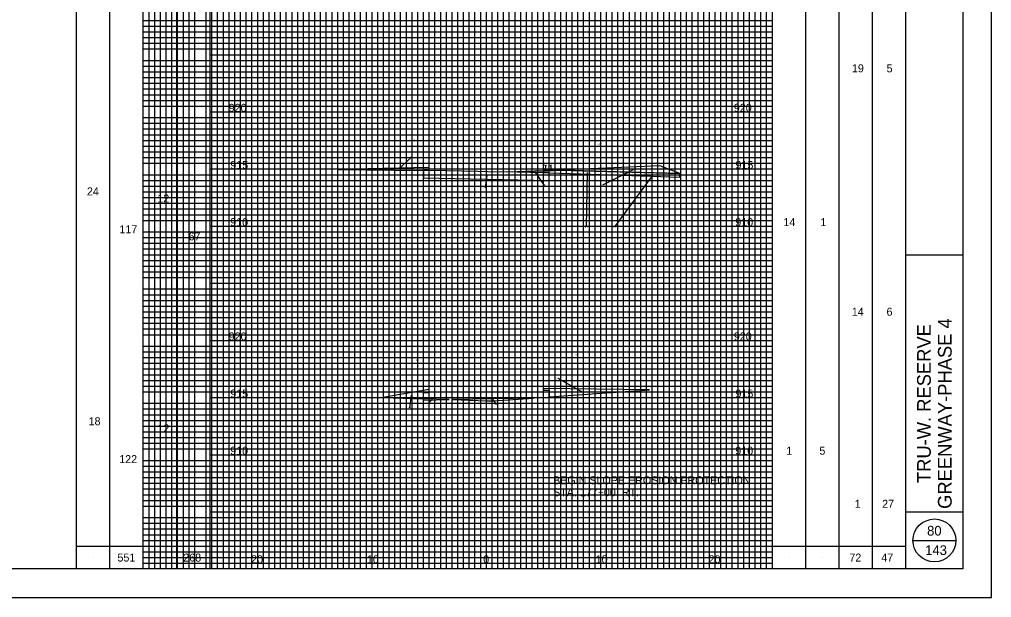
# Model space of a CAD drawing. Extents: x -73 to 160, y -2 to 1877.
# Drawn here: x 75 to 160, y 687.5 to 738.1 of the extents above; entities that cross this region are included whole.
import ezdxf

# ---------------------------------------------------------------- set-up
doc = ezdxf.new("R2010")
doc.units = 0
for name, color, linetype in [('DR_P_Flood_Boundary', 7, 'Continuous'), ('GK_Cells', 7, 'Continuous'), ('RD_X_Fence', 7, 'Continuous'), ('TX_X_5', 7, 'Continuous'), ('UT_P_Water_Cells', 7, 'Continuous'), ('XS_P_Pavt_Layers', 7, 'Continuous'), ('XS_P_Pavt_Surface', 7, 'Continuous'), ('XS_X_Ground_Line', 7, 'Continuous')]:
    doc.layers.add(name, color=color, linetype=linetype)

msp = doc.modelspace()

# ---------------------------------------------------------------- linework, layer by layer
at = {"layer": 'DR_P_Flood_Boundary'}
for p, q in [((95.832, 690), (95.832, 795)), ((100.832, 690), (100.832, 795)), ((105.832, 690), (105.832, 795)), ((110.832, 690), (110.832, 795)), ((115.832, 690), (115.832, 795)), ((120.832, 690), (120.832, 795)), ((125.832, 690), (125.832, 795)), ((130.832, 690), (130.832, 795)), ((135.832, 690), (135.832, 795)), ((91.665, 735), (140.832, 735)), ((91.665, 730), (140.832, 730)), ((91.665, 725), (140.832, 725)), ((91.665, 720), (140.832, 720)), ((91.665, 715), (140.832, 715)), ((91.665, 710), (140.832, 710)), ((91.665, 705), (140.832, 705)), ((91.665, 700), (140.832, 700)), ((91.665, 695), (140.832, 695))]:
    msp.add_line(p, q, dxfattribs=at)
at = {"layer": 'GK_Cells'}
for p, q in [((152.5, 690), (152.5, 795)), ((152.5, 717.5), (157.5, 717.5)), ((152.5, 695), (157.5, 695))]:
    msp.add_line(p, q, dxfattribs=at)
msp.add_lwpolyline([(0, 795), (157.5, 795), (157.5, 690), (0, 690)], close=True, dxfattribs=at)
at = {"layer": 'RD_X_Fence'}
for p, q in [((108.139, 724.981), (109.285, 726.046)), ((110.832, 725.13), (102.832, 724.952)), ((120.991, 724.88), (121.013, 725.33)), ((121.524, 724.885), (121.47, 725.333)), ((102.832, 724.952), (110.332, 724.864)), ((110.332, 724.89), (110.832, 724.88)), ((110.332, 724.864), (110.332, 724.223)), ((110.332, 724.223), (121.332, 724.003)), ((115.868, 724.44), (115.709, 723.388)), ((120.783, 724.827), (118.56, 724.738)), ((118.56, 724.738), (120.832, 724.679)), ((120.075, 724.749), (120.887, 723.555)), ((120.832, 724.93), (120.832, 724.829)), ((121.164, 724.921), (120.832, 724.93)), ((120.832, 724.829), (121.162, 724.842)), ((120.832, 724.679), (120.832, 724.827)), ((120.832, 724.826), (120.832, 724.679)), ((120.832, 724.679), (121.332, 724.67)), ((121.162, 724.842), (122.248, 724.891)), ((121.526, 724.858), (121.162, 724.842)), ((122.248, 724.891), (121.164, 724.921)), ((121.332, 724.003), (121.332, 724.67)), ((121.332, 724.67), (127.7, 724.449)), ((122.248, 724.891), (121.526, 724.858)), ((122.248, 724.891), (132.74, 724.604)), ((128.258, 724.727), (122.248, 724.891)), ((124.646, 724.689), (124.561, 719.943)), ((128.663, 724.928), (125.969, 723.587)), ((130.401, 724.509), (127.041, 719.943)), ((127.7, 724.449), (128.258, 724.727)), ((128.258, 724.727), (127.7, 724.449)), ((127.7, 724.449), (132.74, 724.274)), ((132.74, 724.604), (128.258, 724.727)), ((132.74, 724.274), (132.74, 724.604)), ((124.185, 705.514), (122.094, 706.657)), ((110.832, 705.693), (106.764, 705.015)), ((130.097, 705.685), (120.832, 705.789)), ((120.832, 705.789), (120.832, 705.643)), ((120.832, 705.643), (121.332, 705.653)), ((121.327, 705.059), (130.097, 705.685)), ((121.332, 705.653), (121.327, 705.059)), ((106.765, 705.006), (110.332, 704.894)), ((109.24, 705.199), (109.101, 704.088)), ((110.332, 705.433), (110.832, 705.443)), ((110.332, 704.894), (110.332, 705.433)), ((112.57, 704.826), (110.332, 704.894)), ((110.332, 704.894), (110.332, 704.767)), ((110.332, 704.767), (112.57, 704.826)), ((111.078, 704.829), (110.741, 704.475)), ((119.934, 704.959), (112.862, 704.817)), ((112.862, 704.817), (115.832, 704.721)), ((116.401, 704.826), (116.678, 704.405))]:
    msp.add_line(p, q, dxfattribs=at)
for points in [[(110.832, 724.88), (110.832, 725.026), (110.832, 725.13)], [(132.74, 724.604), (131, 725.289), (122.248, 724.891)], [(110.332, 724.864), (110.332, 724.89)], [(121.332, 724.67), (120.832, 724.679), (118.56, 724.719), (115.967, 724.765), (115.08, 724.78), (110.832, 724.855), (110.332, 724.864)], [(120.832, 724.827), (120.783, 724.827)], [(121.162, 724.842), (120.993, 724.834), (120.833, 724.826), (120.832, 724.826)], [(121.162, 724.842), (121.164, 724.921)], [(121.164, 724.921), (121.162, 724.842)], [(110.832, 705.443), (110.832, 705.589), (110.832, 705.693)], [(106.764, 705.015), (106.765, 705.006)], [(115.832, 704.721), (116.404, 704.702), (119.934, 704.959)]]:
    msp.add_lwpolyline(points, dxfattribs=at)
at = {"layer": 'TX_X_5'}
msp.add_lwpolyline([(-10, 687.5), (160, 687.5), (160, 797.5), (-10, 797.5)], close=True, dxfattribs=at)
at = {"layer": 'UT_P_Water_Cells'}
for p, q in [((86.332, 690), (86.332, 795)), ((86.832, 690), (86.832, 795)), ((87.332, 690), (87.332, 795)), ((87.832, 690), (87.832, 795)), ((88.332, 690), (88.332, 795)), ((88.832, 690), (88.832, 795)), ((89.332, 690), (89.332, 795)), ((89.832, 690), (89.832, 795)), ((90.332, 690), (90.332, 795)), ((91.332, 690), (91.332, 795)), ((91.832, 690), (91.832, 795)), ((92.332, 690), (92.332, 795)), ((92.832, 690), (92.832, 795)), ((93.332, 690), (93.332, 795)), ((93.832, 690), (93.832, 795)), ((94.332, 690), (94.332, 795)), ((94.832, 690), (94.832, 795)), ((95.332, 690), (95.332, 795)), ((96.332, 690), (96.332, 795)), ((96.832, 690), (96.832, 795)), ((97.332, 690), (97.332, 795)), ((97.832, 690), (97.832, 795)), ((98.332, 690), (98.332, 795)), ((98.832, 690), (98.832, 795)), ((99.332, 690), (99.332, 795)), ((99.832, 690), (99.832, 795)), ((100.332, 690), (100.332, 795)), ((101.332, 690), (101.332, 795)), ((101.832, 690), (101.832, 795)), ((102.332, 690), (102.332, 795)), ((102.832, 690), (102.832, 795)), ((103.332, 690), (103.332, 795)), ((103.832, 690), (103.832, 795)), ((104.332, 690), (104.332, 795)), ((104.832, 690), (104.832, 795)), ((105.332, 690), (105.332, 795)), ((106.332, 690), (106.332, 795)), ((106.832, 690), (106.832, 795)), ((107.332, 690), (107.332, 795)), ((107.832, 690), (107.832, 795)), ((108.332, 690), (108.332, 795)), ((108.832, 690), (108.832, 795)), ((109.332, 690), (109.332, 795)), ((109.832, 690), (109.832, 795)), ((110.332, 690), (110.332, 795)), ((111.332, 690), (111.332, 795)), ((111.832, 690), (111.832, 795)), ((112.332, 690), (112.332, 795)), ((112.832, 690), (112.832, 795)), ((113.332, 690), (113.332, 795)), ((113.832, 690), (113.832, 795)), ((114.332, 690), (114.332, 795)), ((114.832, 690), (114.832, 795)), ((115.332, 690), (115.332, 795)), ((116.332, 690), (116.332, 795)), ((116.832, 690), (116.832, 795)), ((117.332, 690), (117.332, 795)), ((117.832, 690), (117.832, 795)), ((118.332, 690), (118.332, 795)), ((118.832, 690), (118.832, 795)), ((119.332, 690), (119.332, 795)), ((119.832, 690), (119.832, 795)), ((120.332, 690), (120.332, 795)), ((121.332, 690), (121.332, 795)), ((121.832, 690), (121.832, 795)), ((122.332, 690), (122.332, 795)), ((122.832, 690), (122.832, 795)), ((123.332, 690), (123.332, 795)), ((123.832, 690), (123.832, 795)), ((124.332, 690), (124.332, 795)), ((124.832, 690), (124.832, 795)), ((125.332, 690), (125.332, 795)), ((126.332, 690), (126.332, 795)), ((126.832, 690), (126.832, 795)), ((127.332, 690), (127.332, 795)), ((127.832, 690), (127.832, 795)), ((128.332, 690), (128.332, 795)), ((128.832, 690), (128.832, 795)), ((129.332, 690), (129.332, 795)), ((129.832, 690), (129.832, 795)), ((130.332, 690), (130.332, 795)), ((131.332, 690), (131.332, 795)), ((131.832, 690), (131.832, 795)), ((132.332, 690), (132.332, 795)), ((132.832, 690), (132.832, 795)), ((133.332, 690), (133.332, 795)), ((133.832, 690), (133.832, 795)), ((134.332, 690), (134.332, 795)), ((134.832, 690), (134.832, 795)), ((135.332, 690), (135.332, 795)), ((136.332, 690), (136.332, 795)), ((136.832, 690), (136.832, 795)), ((137.332, 690), (137.332, 795)), ((137.832, 690), (137.832, 795)), ((138.332, 690), (138.332, 795)), ((138.832, 690), (138.832, 795)), ((139.332, 690), (139.332, 795)), ((139.832, 690), (139.832, 795)), ((140.332, 690), (140.332, 795)), ((85.832, 738), (140.832, 738)), ((85.832, 737.5), (140.832, 737.5)), ((85.832, 737), (140.832, 737)), ((85.832, 736.5), (140.832, 736.5)), ((85.832, 736), (140.832, 736)), ((85.832, 735.5), (140.832, 735.5)), ((85.832, 734.5), (140.832, 734.5)), ((85.832, 734), (140.832, 734)), ((85.832, 733.5), (140.832, 733.5)), ((85.832, 733), (140.832, 733)), ((85.832, 732.5), (140.832, 732.5)), ((85.832, 732), (140.832, 732)), ((85.832, 731.5), (140.832, 731.5)), ((85.832, 731), (140.832, 731)), ((85.832, 730.5), (140.832, 730.5)), ((85.832, 729.5), (140.832, 729.5)), ((85.832, 729), (140.832, 729)), ((85.832, 728.5), (140.832, 728.5)), ((85.832, 728), (140.832, 728)), ((85.832, 727.5), (140.832, 727.5)), ((85.832, 727), (140.832, 727)), ((85.832, 726.5), (140.832, 726.5)), ((85.832, 726), (140.832, 726)), ((85.832, 725.5), (140.832, 725.5)), ((85.832, 724.5), (140.832, 724.5)), ((85.832, 724), (140.832, 724)), ((85.832, 723.5), (140.832, 723.5)), ((85.832, 723), (140.832, 723)), ((85.832, 722.5), (140.832, 722.5)), ((85.832, 722), (140.832, 722)), ((85.832, 721.5), (140.832, 721.5)), ((85.832, 721), (140.832, 721)), ((85.832, 720.5), (140.832, 720.5)), ((85.832, 719.5), (140.832, 719.5)), ((85.832, 719), (140.832, 719)), ((85.832, 718.5), (140.832, 718.5)), ((85.832, 718), (140.832, 718)), ((85.832, 717.5), (140.832, 717.5)), ((85.832, 717), (140.832, 717)), ((85.832, 716.5), (140.832, 716.5)), ((85.832, 716), (140.832, 716)), ((85.832, 715.5), (140.832, 715.5)), ((85.832, 714.5), (140.832, 714.5)), ((85.832, 714), (140.832, 714)), ((85.832, 713.5), (140.832, 713.5)), ((85.832, 713), (140.832, 713)), ((85.832, 712.5), (140.832, 712.5)), ((85.832, 712), (140.832, 712)), ((85.832, 711.5), (140.832, 711.5)), ((85.832, 711), (140.832, 711)), ((85.832, 710.5), (140.832, 710.5)), ((85.832, 709.5), (140.832, 709.5)), ((85.832, 709), (140.832, 709)), ((85.832, 708.5), (140.832, 708.5)), ((85.832, 708), (140.832, 708)), ((85.832, 707.5), (140.832, 707.5)), ((85.832, 707), (140.832, 707)), ((85.832, 706.5), (140.832, 706.5)), ((85.832, 706), (140.832, 706)), ((85.832, 705.5), (140.832, 705.5)), ((85.832, 704.5), (140.832, 704.5)), ((85.832, 704), (140.832, 704)), ((85.832, 703.5), (140.832, 703.5)), ((85.832, 703), (140.832, 703)), ((85.832, 702.5), (140.832, 702.5)), ((85.832, 702), (140.832, 702)), ((85.832, 701.5), (140.832, 701.5)), ((85.832, 701), (140.832, 701)), ((85.832, 700.5), (140.832, 700.5)), ((85.832, 699.5), (140.832, 699.5)), ((85.832, 699), (140.832, 699)), ((85.832, 698.5), (140.832, 698.5)), ((85.832, 698), (140.832, 698)), ((85.832, 697.5), (140.832, 697.5)), ((85.832, 697), (140.832, 697)), ((85.832, 696.5), (140.832, 696.5)), ((85.832, 696), (140.832, 696)), ((85.832, 695.5), (140.832, 695.5)), ((85.832, 694.5), (140.832, 694.5)), ((85.832, 694), (140.832, 694)), ((85.832, 693.5), (140.832, 693.5)), ((85.832, 693), (140.832, 693)), ((85.832, 692.5), (140.832, 692.5)), ((85.832, 692), (140.832, 692)), ((85.832, 691.5), (140.832, 691.5)), ((85.832, 691), (140.832, 691)), ((85.832, 690.5), (140.832, 690.5))]:
    msp.add_line(p, q, dxfattribs=at)
at = {"layer": 'XS_X_Ground_Line'}
for p, q in [((80, 690), (80, 795)), ((85.832, 690), (85.832, 795)), ((85.832, 690), (85.832, 795)), ((91.665, 690), (91.665, 795)), ((140.832, 690), (140.832, 795)), ((146.667, 690), (146.667, 795)), ((82.916, 690), (82.916, 793.75)), ((143.75, 690), (143.75, 793.75)), ((149.583, 690), (149.583, 793.75)), ((88.749, 690), (88.749, 791.667)), ((155, 706.458), (155, 706.458)), ((155, 692.925), (155, 692.925)), ((80, 692), (91.665, 692)), ((140.832, 692), (152.5, 692)), ((153.125, 692.5), (156.875, 692.5)), ((155, 691.225), (155, 691.225)), ((81.458, 691.03), (81.458, 691.03)), ((84.374, 691.03), (84.374, 691.03)), ((142.291, 691), (142.291, 691)), ((145.209, 691), (145.209, 691)), ((148.125, 691), (148.125, 691)), ((151.042, 691), (151.042, 691))]:
    msp.add_line(p, q, dxfattribs=at)
msp.add_circle((155, 692.5), 1.875, dxfattribs=at)

# ---------------------------------------------------------------- texts
at = {"layer": 'RD_X_Fence'}
for s, p in [('8.0', (109.294, 727.494)), ('11.9', (125.533, 727.139)), ('1.1', (109.193, 725.976)), ('0.0', (120.855, 725.26)), ('0.0', (121.312, 725.263)), ('7.2', (115.564, 723.318)), ('0.2', (120.734, 723.485)), ('3.3', (125.821, 723.517)), ('1.9', (124.43, 719.873)), ('1.5', (126.91, 719.873)), ('4.3', (109.658, 708.229)), ('9.3', (123.611, 708.672)), ('3.2', (121.948, 706.587)), ('1.4', (108.983, 704.018)), ('0.1', (110.614, 704.405)), ('0.7', (116.526, 704.335))]:
    msp.add_text(s, height=0.14, dxfattribs=at).set_placement(p)
at = {"layer": 'XS_P_Pavt_Layers'}
for s, p in [('80', (154.364, 692.925)), ('143', (154.197, 691.225))]:
    msp.add_text(s, height=0.85, dxfattribs=at).set_placement(p)
at = {"layer": 'XS_P_Pavt_Surface'}
for s, p in [('19', (147.79, 733.458)), ('5', (150.824, 733.458)), ('920', (93.298, 730)), ('920', (137.465, 730)), ('915', (93.441, 725)), ('915', (137.609, 725)), ('24', (80.899, 722.689)), ('12', (87.054, 722.07)), ('117', (83.74, 719.373)), ('910', (93.43, 720)), ('910', (137.598, 720)), ('14', (141.798, 720)), ('1', (145.033, 720)), ('67', (89.788, 718.753)), ('14', (147.782, 712.161)), ('6', (150.816, 712.161)), ('920', (93.298, 710)), ('920', (137.465, 710)), ('915', (93.441, 705)), ('915', (137.609, 705)), ('18', (81.048, 702.578)), ('12', (87.065, 701.959)), ('910', (93.43, 700)), ('910', (137.598, 700)), ('1', (142.057, 700)), ('5', (144.945, 700)), ('122', (83.724, 699.262)), ('BEGIN SLOPE EROSION PROTECTION', (121.658, 697.414)), ('STA. 177+00, RT.', (121.658, 696.364)), ('1', (148.04, 695.356)), ('27', (150.435, 695.356)), ('551', (83.57, 690.65)), ('268', (89.326, 690.65)), ('20', (95.257, 690.5)), ('10', (105.389, 690.5)), ('0', (115.554, 690.5)), ('0', (115.554, 690.5)), ('10', (125.389, 690.5)), ('20', (135.257, 690.5)), ('72', (147.566, 690.65)), ('47', (150.358, 690.65))]:
    msp.add_text(s, height=0.7, dxfattribs=at).set_placement(p)
for s, p in [('GREENWAY-PHASE 4', (156.512, 695.261)), ('TRU-W. RESERVE', (154.688, 697.519))]:
    msp.add_text(s, height=1.2, rotation=90, dxfattribs=at).set_placement(p)
at = {"layer": 'XS_X_Ground_Line'}
msp.add_text('143', height=0.85, dxfattribs=at).set_placement((154.197, 691.225))

doc.saveas('drawing.dxf')
